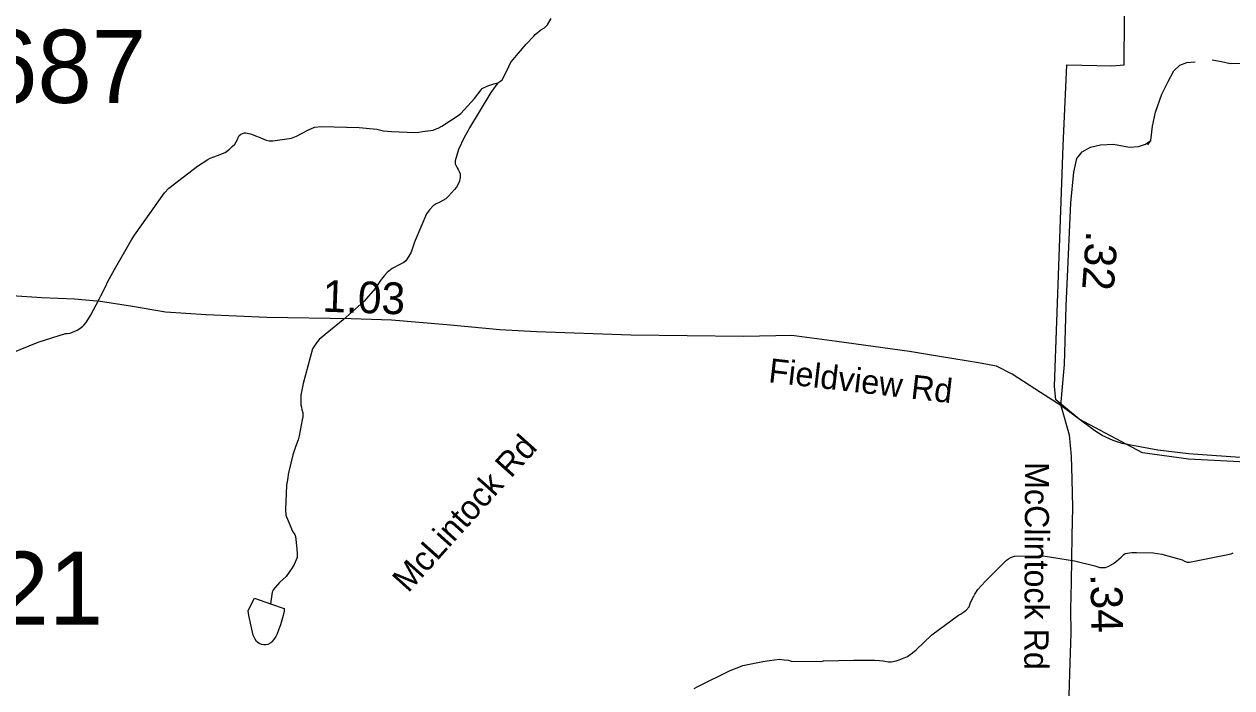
# Model space of a CAD drawing. Extents: x 1662474 to 1856135, y 779280 to 917889.
# Drawn here: x 1780521 to 1785283, y 797012 to 799630 of the extents above; entities that cross this region are included whole.
import ezdxf

# ---------------------------------------------------------------- set-up
doc = ezdxf.new("R2010")
doc.units = 0
for name, color, linetype in [('Cogo Default Point CELL', 7, 'Continuous'), ('Exist Boundary Political City Limit New', 7, 'Continuous'), ('Exist Hydrographic Misc Water Feature', 7, 'Continuous'), ('Exist Hydrographic Pond Under 1500 Sq Ft', 7, 'Continuous'), ('Exist Road Non-System Type 51', 7, 'Continuous'), ('Exist Road Non-System Type 51 Label', 7, 'Continuous'), ('Exist Road Secondary Mileage Tenths English Label', 7, 'Continuous'), ('Exist Road Secondary Type 41 Attributed', 7, 'Continuous'), ('Exist Road Secondary Type 51 Attributed', 7, 'Continuous'), ('Exist Road Secondary Type 51 Label', 7, 'Continuous'), ('Map Preparation Boundary City Limit Buffer Line', 7, 'Continuous'), ('Prop DGN Element Guardrail', 7, 'Continuous')]:
    doc.layers.add(name, color=color, linetype=linetype)

msp = doc.modelspace()

# ---------------------------------------------------------------- linework, layer by layer
at = {"layer": 'Exist Boundary Political City Limit New'}
msp.add_lwpolyline([(1786269.9, 797853.8), (1785111.8, 797914.4), (1784929.9, 797938.7), (1784681.1, 798072.2), (1784588.5, 798147.8), (1784583.6, 798201.8), (1784617.9, 799150.2), (1784632.6, 799469.6), (1784809.4, 799464.7), (1784857.9, 799468.7), (1784863.1, 800209.9)], dxfattribs=at)
at = {"layer": 'Exist Hydrographic Misc Water Feature'}
for points in [[(1782389, 799397.8), (1782400.9, 799405.7), (1782405, 799409.6), (1782427.3, 799453.5), (1782435.3, 799471.4), (1782441.5, 799481.4), (1782469.6, 799515.2), (1782499.9, 799551), (1782530.1, 799582.8), (1782536.2, 799588.8), (1782558.4, 799606.6), (1782572.3, 799614.5), (1782584.6, 799626.4), (1782598.6, 799652.3)], [(1780426.8, 798315.1), (1780575.3, 798376.1), (1780683.6, 798409.3), (1780689.7, 798409.3), (1780701.6, 798411.2), (1780711.7, 798415.1), (1780729.7, 798423), (1780739.8, 798429), (1780751.9, 798438.9), (1780756, 798442.8), (1780765.8, 798452.8), (1780782.2, 798480.7), (1780816.6, 798544.5), (1780822.6, 798558.4), (1780840.8, 798594.3), (1780851.1, 798614.2), (1780877.3, 798662.1), (1780944.2, 798779.6), (1780956.3, 798797.5), (1781073.6, 798964.8), (1781091.6, 798982.7), (1781204.2, 799069.9), (1781244.6, 799095.6), (1781254.4, 799101.6), (1781282.7, 799111.3), (1781312.7, 799123.2), (1781318.8, 799127.1), (1781330.7, 799137), (1781336.9, 799143), (1781341, 799147), (1781350.8, 799156.9), (1781357, 799164.9), (1781363.1, 799176.8), (1781365.2, 799182.8), (1781369.1, 799190.8), (1781373.4, 799194.8), (1781381.4, 799198.6), (1781389.4, 799200.6), (1781395.3, 799200.6), (1781405.4, 799198.5), (1781413.3, 799196.5), (1781437.1, 799188.3), (1781457.2, 799180.2), (1781465.2, 799176.1), (1781475.1, 799172), (1781487, 799169.9), (1781501.1, 799169.8), (1781575.1, 799179.4), (1781595.2, 799187.2), (1781617.2, 799199.1), (1781639.3, 799210.9), (1781665.6, 799222.7), (1781693.5, 799226.5), (1781841.5, 799221.5), (1781911.4, 799215), (1781937.5, 799208.8), (1781969.5, 799206.6), (1782061.3, 799202), (1782077.3, 799203.9), (1782091.5, 799205.7), (1782133.5, 799211.5), (1782155.4, 799221.3), (1782167.7, 799227.3), (1782231.9, 799268.8), (1782242, 799276.7), (1782296.3, 799336.4), (1782322.6, 799370.2), (1782326.7, 799376.2), (1782348.8, 799386.1), (1782372.8, 799393.9), (1782389, 799397.8)], [(1782389, 799397.8), (1782360.5, 799359.9), (1782277.4, 799220.5), (1782271.5, 799210.5), (1782255.3, 799182.6), (1782232.9, 799134.8), (1782220.6, 799090.8), (1782220.6, 799078.8), (1782228.4, 799062.8), (1782232.5, 799056.7), (1782236.4, 799048.8), (1782240.3, 799038.7), (1782240.3, 799032.7), (1782240.1, 799024.7), (1782236.2, 799006.7), (1782226, 798986.8), (1782218, 798976.9), (1782193.8, 798951), (1782183.7, 798941), (1782159.5, 798927.2), (1782145.6, 798921.3), (1782133.5, 798913.4), (1782119.3, 798897.5), (1782107.2, 798881.6), (1782062.5, 798775.8), (1782058.4, 798765.9), (1782054.3, 798753.9), (1782046.1, 798730), (1782037.9, 798714.1), (1782025.8, 798696.1), (1782017.8, 798690.2), (1782001.8, 798682.3), (1781971.7, 798666.5), (1781951.6, 798650.6), (1781941.6, 798638.6), (1781933.4, 798628.7), (1781925.4, 798618.8), (1781905.1, 798586.9), (1781860.8, 798537.2), (1781778.3, 798463.8), (1781707.8, 798406.2), (1781683.6, 798386.4), (1781673.6, 798372.5), (1781657.4, 798348.6), (1781620.5, 798212.8), (1781612, 798166.8), (1781611.8, 798132.8), (1781611.8, 798128.8), (1781613.7, 798118.8), (1781615.7, 798108.8), (1781619.6, 798098.8), (1781619.6, 798090.8), (1781619.4, 798080.8), (1781617.4, 798068.8), (1781605.1, 798006.8), (1781601, 797990.9), (1781590.7, 797963), (1781580.5, 797931), (1781564.1, 797865.1), (1781561.8, 797853.1), (1781560, 797841.1), (1781555.7, 797811.2), (1781550.9, 797715.1), (1781553, 797693.2), (1781574.5, 797639), (1781580.5, 797627), (1781588.3, 797616.9), (1781590.3, 797608.9), (1781595.8, 797560.8), (1781597.7, 797540.9), (1781597.7, 797526.8), (1781593.6, 797516.8), (1781585.6, 797498.9), (1781577.4, 797485), (1781553.2, 797451.1), (1781526.9, 797427.3), (1781502.8, 797399.4), (1781500.7, 797395.5), (1781498.9, 797389.5), (1781492.3, 797343.5)], [(1783162.4, 797009.8), (1783176.6, 797017.8), (1783305, 797080.9), (1783345.1, 797096.6), (1783355.2, 797100.5), (1783433.3, 797116), (1783459.4, 797119.8), (1783499.3, 797125.5), (1783517.2, 797123.4), (1783535.2, 797121.3), (1783541.2, 797119.2), (1783545.3, 797117.2), (1783665.2, 797116.4), (1783673.2, 797118.3), (1783791.3, 797121.5), (1783805.5, 797121.4), (1783857.4, 797121.1), (1783873.4, 797121), (1783893.5, 797120.8), (1783907.4, 797118.7), (1783929.3, 797114.5), (1783939.2, 797114.4), (1783959.5, 797118.3), (1783971.4, 797122.3), (1784003.6, 797136), (1784009.5, 797140), (1784023.7, 797149.9), (1784037.6, 797161.8), (1784100.1, 797221.4), (1784204.7, 797298.6), (1784212.7, 797302.6), (1784224.8, 797310.5), (1784234.9, 797318.5), (1784247, 797332.4), (1784251.1, 797344.4), (1784259.1, 797362.4), (1784265.2, 797374.3), (1784269.3, 797382.2), (1784281.4, 797400.1), (1784309.7, 797432), (1784317.7, 797440), (1784394.2, 797515.4), (1784402.2, 797521.4), (1784414.3, 797527.3), (1784426.2, 797531.2), (1784538.3, 797532.4), (1784546.3, 797532.3), (1784572.2, 797528.2), (1784662.2, 797513.6), (1784742.2, 797493), (1784762.1, 797486.9), (1784774.2, 797486.8), (1784784, 797486.7), (1784798.1, 797492.6), (1784816.2, 797502.5), (1784828.3, 797512.4), (1784846.3, 797528.3), (1784856.6, 797538.2), (1784862.5, 797542.2), (1784888.6, 797546), (1784906.6, 797545.9), (1784972.4, 797545.4), (1785006.5, 797539.2), (1785068.4, 797522.8), (1785086.4, 797516.6), (1785096.3, 797512.6)], [(1785096.3, 797512.6), (1785106.3, 797508.5), (1785116.2, 797508.4), (1785280.4, 797541.3), (1785288.6, 797545.2)]]:
    msp.add_lwpolyline(points, dxfattribs=at)
at = {"layer": 'Exist Hydrographic Pond Under 1500 Sq Ft'}
msp.add_lwpolyline([(1781492.3, 797343.5), (1781546.2, 797325.1), (1781546.2, 797315.1), (1781542.1, 797297.1), (1781531.9, 797261.2), (1781523.7, 797239.3), (1781517.7, 797225.3), (1781513.4, 797215.3), (1781503.4, 797201.4), (1781497.4, 797193.4), (1781493.3, 797189.4), (1781481.2, 797183.5), (1781473.2, 797181.5), (1781465.2, 797181.7), (1781457.2, 797183.7), (1781447.2, 797187.8), (1781437.3, 797195.8), (1781431.4, 797203.9), (1781423.6, 797219.9), (1781417.9, 797244), (1781406, 797298.1), (1781404.1, 797316.1), (1781406.2, 797322.1), (1781428.5, 797365.9), (1781492.3, 797343.5)], dxfattribs=at)
at = {"layer": 'Exist Road Non-System Type 51'}
msp.add_lwpolyline([(1785321.6, 799474.8), (1785276, 799473.2), (1785242.6, 799480.5), (1785204.6, 799488.1)], dxfattribs=at)
at = {"layer": 'Exist Road Secondary Type 41 Attributed'}
msp.add_lwpolyline([(1784952, 799153.1), (1784963.2, 799170.4), (1784969.4, 799227.6), (1784981.8, 799282.2), (1785006.7, 799353), (1785031.5, 799403.9), (1785053.9, 799446.1), (1785077.5, 799467.2), (1785104.8, 799478.4), (1785138.4, 799480.9)], dxfattribs=at)
at = {"layer": 'Exist Road Secondary Type 51 Attributed'}
for points in [[(1784608.5, 798126), (1784622.5, 798287), (1784629.8, 798517.6), (1784647.8, 798925.4), (1784659.8, 799045.3), (1784671.8, 799099.3), (1784692.8, 799126.2), (1784725.8, 799144.2), (1784764.8, 799153.2), (1784815.7, 799156.2), (1784878.7, 799144.2), (1784914.7, 799147.2), (1784941.7, 799156.2), (1784963.2, 799170.4)], [(1784608.5, 798126), (1784528.9, 798177.6), (1784416.7, 798249.6), (1784355.2, 798280.3), (1784283.4, 798294.5), (1784138.5, 798317.8), (1784012.1, 798339.2), (1783725.5, 798377.9), (1783547.3, 798401.2), (1783357.6, 798398.4), (1782913.2, 798402.6), (1782541.5, 798415.7), (1782396, 798424.3), (1782187.7, 798443.9), (1781969, 798461.7), (1781810.7, 798467.2), (1781477.7, 798473.3), (1781238.7, 798482.7), (1781077.4, 798493.6), (1780947.3, 798516.4), (1780821.5, 798535.6), (1780719.1, 798545), (1780590.2, 798550.6), (1780293.5, 798570.2)], [(1785351.9, 797918.1), (1785112.5, 797934.6), (1784990.6, 797949.8), (1784884, 797968.8), (1784850.2, 797976.4), (1784815.4, 797987.9), (1784771.6, 798007.8), (1784743, 798025.9), (1784608.5, 798126)], [(1784608.5, 798126), (1784640.7, 798010.4), (1784649.7, 797926.6), (1784651.9, 797834.9), (1784654.8, 797723.4), (1784651.9, 797611.4), (1784649.8, 797427.3), (1784646.7, 797323.3), (1784648.5, 797228.6), (1784643.9, 797111.4), (1784639.6, 796982.5), (1784626.9, 796853.5), (1784624, 796837.6)]]:
    msp.add_lwpolyline(points, dxfattribs=at)
at = {"layer": 'Map Preparation Boundary City Limit Buffer Line'}
msp.add_lwpolyline([(1786269.9, 797853.8), (1785111.8, 797914.4), (1784929.9, 797938.7), (1784681.1, 798072.2), (1784588.5, 798147.8), (1784583.6, 798201.8), (1784617.9, 799150.2), (1784632.6, 799469.6), (1784809.4, 799464.7), (1784857.9, 799468.7), (1784863.1, 800209.9)], dxfattribs=at)

# ---------------------------------------------------------------- texts
at = {"layer": 'Cogo Default Point CELL'}
for s, p in [('3687', (1780144.8, 799319)), ('3621', (1779975.3, 797261.5))]:
    msp.add_text(s, height=288, dxfattribs=at).set_placement(p)
at = {"layer": 'Exist Road Non-System Type 51 Label'}
msp.add_text('McLintock Rd', height=95, rotation=48.1149, dxfattribs=at).set_placement((1782034.9, 797384))
at = {"layer": 'Exist Road Secondary Mileage Tenths English Label'}
for s, rotation, p in [('1.03', 357.9973, (1781695.6, 798495.9)), ('.34', 271.1138, (1784725.1, 797461.2))]:
    msp.add_text(s, height=125, rotation=rotation, dxfattribs=at).set_placement(p)
at = {"layer": 'Exist Road Secondary Type 51 Label'}
for s, rotation, p in [('Fieldview Rd', 353.4386, (1783452.9, 798218)), ('McClintock Rd', 269.8003, (1784467.4, 797902.6))]:
    msp.add_text(s, height=95, rotation=rotation, dxfattribs=at).set_placement(p)
at = {"layer": 'Prop DGN Element Guardrail'}
msp.add_text('.32', height=125, rotation=265.7651, dxfattribs=at).set_placement((1784709.2, 798816.6))

doc.saveas('drawing.dxf')
